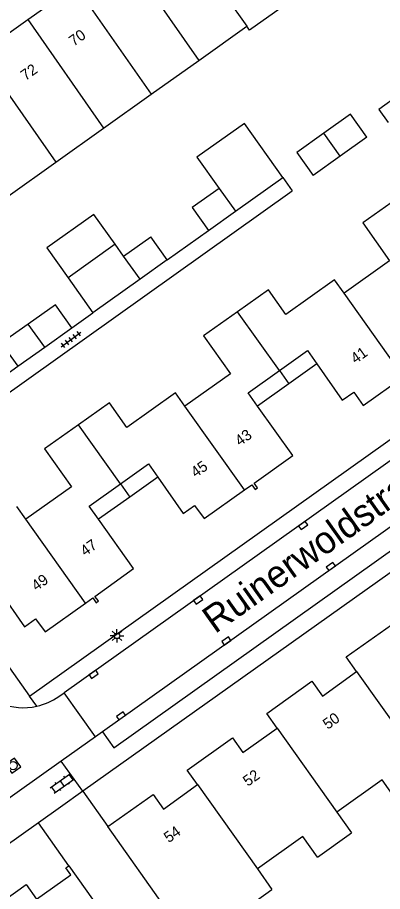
# Model space of a CAD drawing. Extents: x 124000 to 128010, y 398999 to 403000.
# Drawn here: x 126745.8 to 126779.5, y 399877.3 to 399957.9 of the extents above; entities that cross this region are included whole.
import ezdxf

# ---------------------------------------------------------------- set-up
doc = ezdxf.new("R2010")
doc.units = 0
for name, color, linetype in [('gg-afsc-erfafscheiding', 7, 'Continuous'), ('gg-afsc-hekwerk', 7, 'Continuous'), ('gg-anno-huisnummerreeks BGT', 7, 'Continuous'), ('gg-anno-openbare ruimte label', 7, 'Continuous'), ('gg-bbg-bijgebouw', 7, 'Continuous'), ('gg-bbg-gedigitaliseerde bebouwing', 7, 'Continuous'), ('gg-bbg-gedigitaliseerde bijgebouw', 7, 'Continuous'), ('gg-bbg-hoofdgebouw', 7, 'Continuous'), ('gg-bbg-luifel en loopbrug', 7, 'Continuous'), ('gg-bbg-tussenscheiding', 7, 'Continuous'), ('gg-knt-verharding', 7, 'Continuous'), ('gg-knt-verharding nz', 7, 'Continuous'), ('gt-grn-weggrens', 7, 'Continuous'), ('gt-symb-klinker verharding', 7, 'Continuous'), ('gt-symb-kolk', 7, 'Continuous'), ('gt-symb-lichtmast', 7, 'Continuous'), ('gt-symb-rioolschacht', 7, 'Continuous'), ('gt-symb-tegel verharding', 7, 'Continuous')]:
    doc.layers.add(name, color=color, linetype=linetype)

# ---------------------------------------------------------------- blocks, each defined once
blk = doc.blocks.new('gt0-KOLK')
at = {"layer": 'gt-symb-kolk'}
blk.add_lwpolyline([(0, 0), (0.375, 0), (0.375, 0.4), (-0.375, 0.4), (-0.375, 0), (0, 0)], dxfattribs=at)
blk = doc.blocks.new('gt0-LMAST')
at = {"layer": 'gt-symb-lichtmast'}
for p, q in [((-0.182, 0.173), (-0.447, 0.438)), ((-0.005, 0.246), (-0.005, 0.621)), ((0.172, 0.173), (0.437, 0.438)), ((-0.255, -0.004), (-0.63, -0.004)), ((-0.182, -0.181), (-0.447, -0.446)), ((-0.005, -0.254), (-0.005, -0.629)), ((0.437, -0.446), (0.172, -0.181)), ((0.245, -0.004), (0.62, -0.004))]:
    blk.add_line(p, q, dxfattribs=at)
blk.add_circle((-0.005, -0.004), 0.25, dxfattribs=at)
blk = doc.blocks.new('gt0-KL1')
at = {"layer": 'gt-symb-klinker verharding'}
for p, q in [((-1.15, 0.3), (1.15, 0.3)), ((-1, -0.3), (-1, 0.3)), ((-0.5, 0.3), (-0.5, 0.45)), ((0, -0.3), (0, 0.3)), ((0.5, 0.3), (0.5, 0.45)), ((1, -0.3), (1, 0.3)), ((-1.15, -0.3), (1.15, -0.3)), ((-0.5, -0.45), (-0.5, -0.3)), ((0.5, -0.45), (0.5, -0.3))]:
    blk.add_line(p, q, dxfattribs=at)
blk = doc.blocks.new('gt0-RS')
at = {"layer": 'gt-symb-rioolschacht'}
blk.add_lwpolyline([(-0.5, -0.5), (0.5, -0.5), (0.5, 0.5), (-0.5, 0.5)], close=True, dxfattribs=at)
blk.add_circle((0, 0), 0.375, dxfattribs=at)
blk = doc.blocks.new('gt0-TEG1')
at = {"layer": 'gt-symb-tegel verharding'}
for p, q in [((-1.125, 0), (1.125, 0)), ((-0.9, -0.25), (-0.9, 0.25)), ((-0.45, -0.25), (-0.45, 0.25)), ((0, -0.25), (0, 0.25)), ((0.45, -0.25), (0.45, 0.25)), ((0.9, -0.25), (0.9, 0.25))]:
    blk.add_line(p, q, dxfattribs=at)

msp = doc.modelspace()

# ---------------------------------------------------------------- linework, layer by layer
at = {"layer": 'gg-afsc-erfafscheiding'}
for p, q in [((126770.347, 399943.13), (126771.217, 399941.907)), ((126759.663, 399935.536), (126763.484, 399938.252)), ((126750.864, 399929.282), (126752.808, 399930.664)), ((126743.939, 399924.359), (126745.869, 399925.732))]:
    msp.add_line(p, q, dxfattribs=at)
msp.add_lwpolyline([(126781.083, 399950.76), (126779.19, 399949.414), (126780.059, 399948.192)], dxfattribs=at)
at = {"layer": 'gg-afsc-hekwerk'}
msp.add_line((126737.182, 399917.708), (126771.217, 399941.907), dxfattribs=at)
at = {"layer": 'gg-bbg-bijgebouw'}
for p, q in [((126759.663, 399935.536), (126758.151, 399937.662)), ((126759.663, 399935.536), (126757.163, 399933.759)), ((126757.163, 399933.759), (126752.808, 399930.664))]:
    msp.add_line(p, q, dxfattribs=at)
at = {"layer": 'gg-bbg-gedigitaliseerde bebouwing'}
for p, q in [((126762.588, 399953.925), (126767.013, 399957.071)), ((126758.186, 399950.797), (126762.588, 399953.925)), ((126753.785, 399947.668), (126758.186, 399950.797)), ((126749.384, 399944.539), (126753.785, 399947.668)), ((126744.983, 399941.411), (126749.384, 399944.539)), ((126746.632, 399911.626), (126745.786, 399912.815)), ((126775.316, 399884.63), (126776.685, 399882.722)), ((126773.54, 399880.488), (126776.685, 399882.722)), ((126767.992, 399879.417), (126769.34, 399877.504)), ((126766.201, 399875.274), (126769.34, 399877.504))]:
    msp.add_line(p, q, dxfattribs=at)
for points in [[(126771.669, 399959.838), (126767.27, 399956.71), (126767.013, 399957.071)], [(126780.851, 399941.174), (126777.709, 399938.946), (126780.189, 399935.448), (126775.989, 399932.469)], [(126775.989, 399932.469), (126775.121, 399933.693), (126770.627, 399930.507), (126769.014, 399932.782), (126766.166, 399930.765)], [(126766.166, 399930.765), (126763.026, 399928.54), (126765.505, 399925.041), (126761.303, 399922.064)], [(126761.303, 399922.064), (126760.436, 399923.287), (126755.945, 399920.097), (126754.329, 399922.37), (126751.486, 399920.349)], [(126751.486, 399920.349), (126748.347, 399918.119), (126750.837, 399914.616), (126746.632, 399911.626)], [(126782.651, 399889.852), (126784.007, 399887.925), (126780.888, 399885.648), (126779.495, 399887.605), (126775.316, 399884.63)], [(126773.54, 399880.488), (126772.18, 399882.398), (126767.992, 399879.417)]]:
    msp.add_lwpolyline(points, dxfattribs=at)
at = {"layer": 'gg-bbg-gedigitaliseerde bijgebouw'}
for p, q in [((126778.108, 399946.846), (126775.631, 399945.088)), ((126775.631, 399945.088), (126773.129, 399943.303)), ((126765.969, 399940.018), (126770.347, 399943.13)), ((126763.484, 399938.252), (126765.969, 399940.018)), ((126755.643, 399935.879), (126758.151, 399937.662)), ((126754.859, 399936.972), (126750.518, 399933.887)), ((126755.643, 399935.879), (126754.859, 399936.972)), ((126750.518, 399933.887), (126752.808, 399930.664)), ((126748.363, 399927.505), (126750.864, 399929.282)), ((126745.869, 399925.732), (126748.363, 399927.505))]:
    msp.add_line(p, q, dxfattribs=at)
for points in [[(126778.108, 399946.846), (126776.594, 399948.972), (126774.111, 399947.205)], [(126770.347, 399943.13), (126766.805, 399948.118), (126762.415, 399945.001), (126764.452, 399942.132)], [(126774.111, 399947.205), (126771.619, 399945.432), (126773.129, 399943.303)], [(126764.452, 399942.132), (126761.973, 399940.378), (126763.484, 399938.252)], [(126750.864, 399929.282), (126749.352, 399931.408), (126746.843, 399929.624)], [(126746.843, 399929.624), (126744.358, 399927.858), (126745.869, 399925.732)]]:
    msp.add_lwpolyline(points, dxfattribs=at)
at = {"layer": 'gg-bbg-hoofdgebouw'}
for p, q in [((126746.796, 399957.682), (126751.196, 399960.811)), ((126742.396, 399954.553), (126746.796, 399957.682)), ((126760.694, 399874.133), (126754.174, 399883.307)), ((126750.6, 399879.699), (126757.911, 399869.404))]:
    msp.add_line(p, q, dxfattribs=at)
for points in [[(126770.025, 399925.333), (126772.632, 399927.187), (126773.49, 399925.956)], [(126773.49, 399925.956), (126775.819, 399922.613), (126776.879, 399923.344), (126777.75, 399922.125), (126781.467, 399924.767)], [(126768.016, 399922.065), (126767.147, 399923.287), (126770.025, 399925.333)], [(126766.799, 399914.333), (126767.473, 399914.811), (126767.788, 399914.361), (126768.004, 399914.515), (126767.683, 399914.969), (126771.251, 399917.516), (126768.016, 399922.065)], [(126755.355, 399914.903), (126757.952, 399916.749), (126758.812, 399915.52)], [(126758.812, 399915.52), (126761.153, 399912.175), (126762.203, 399912.916), (126763.079, 399911.694), (126766.799, 399914.333)], [(126753.336, 399911.627), (126752.467, 399912.849), (126755.355, 399914.903)], [(126752.126, 399903.91), (126752.8, 399904.39), (126753.108, 399903.941), (126753.332, 399904.106), (126753, 399904.523), (126756.566, 399907.085), (126753.336, 399911.627)], [(126744.15, 399905.04), (126746.484, 399901.733), (126747.525, 399902.448), (126748.408, 399901.263), (126752.126, 399903.91)], [(126777.146, 399897.586), (126776.182, 399898.941), (126780.359, 399901.912), (126781.323, 399900.555), (126784.481, 399902.799)], [(126769.805, 399892.388), (126768.855, 399893.729), (126773.021, 399896.698), (126773.988, 399895.341), (126777.146, 399897.586)], [(126762.471, 399887.174), (126761.51, 399888.518), (126765.71, 399891.494), (126766.664, 399890.148), (126769.805, 399892.388)], [(126754.174, 399883.307), (126758.382, 399886.272), (126759.332, 399884.923), (126762.471, 399887.174)], [(126743.437, 399873.655), (126742.458, 399874.983), (126746.655, 399877.982), (126747.606, 399876.616), (126750.767, 399878.874), (126750.311, 399879.491), (126750.6, 399879.699)]]:
    msp.add_lwpolyline(points, dxfattribs=at)
at = {"layer": 'gg-bbg-luifel en loopbrug'}
for p, q in [((126773.49, 399925.956), (126770.894, 399924.111)), ((126770.025, 399925.333), (126770.894, 399924.111)), ((126770.894, 399924.111), (126768.016, 399922.065)), ((126758.812, 399915.52), (126756.224, 399913.68)), ((126755.355, 399914.903), (126756.224, 399913.68)), ((126756.224, 399913.68), (126753.336, 399911.627))]:
    msp.add_line(p, q, dxfattribs=at)
msp.add_lwpolyline([(126754.859, 399936.972), (126752.904, 399939.723), (126748.563, 399936.637), (126750.518, 399933.887)], dxfattribs=at)
at = {"layer": 'gg-bbg-tussenscheiding'}
for p, q in [((126755.598, 399963.94), (126762.588, 399953.925)), ((126751.196, 399960.811), (126758.186, 399950.797)), ((126746.796, 399957.682), (126753.785, 399947.668)), ((126742.396, 399954.553), (126749.384, 399944.539)), ((126775.631, 399945.088), (126774.111, 399947.205)), ((126764.452, 399942.132), (126765.969, 399940.018)), ((126757.163, 399933.759), (126755.643, 399935.879)), ((126781.467, 399924.767), (126775.989, 399932.469)), ((126770.025, 399925.333), (126766.166, 399930.765)), ((126748.363, 399927.505), (126746.843, 399929.624)), ((126766.799, 399914.333), (126761.303, 399922.064)), ((126755.355, 399914.903), (126751.486, 399920.349)), ((126752.126, 399903.91), (126746.632, 399911.626)), ((126777.146, 399897.586), (126782.651, 399889.852)), ((126769.805, 399892.388), (126775.316, 399884.63)), ((126762.471, 399887.174), (126767.992, 399879.417))]:
    msp.add_line(p, q, dxfattribs=at)
msp.add_lwpolyline([(126759.999, 399967.07), (126765.068, 399959.807), (126767.013, 399957.071)], dxfattribs=at)
at = {"layer": 'gg-knt-verharding'}
for p, q in [((126746.967, 399895.331), (126815.502, 399944.077)), ((126821.207, 399935.793), (126751.877, 399886.559)), ((126790.879, 399924.574), (126750.15, 399895.65)), ((126741.469, 399903.046), (126746.967, 399895.331)), ((126749.658, 399895.301), (126750.15, 399895.65)), ((126753.051, 399891.577), (126750.15, 399895.65)), ((126753.703, 399892.04), (126753.051, 399891.577)), ((126753.051, 399891.577), (126749.88, 399889.326)), ((126749.88, 399889.326), (126747.857, 399887.889)), ((126747.857, 399887.889), (126739.572, 399882.007)), ((126751.877, 399886.559), (126754.174, 399883.307)), ((126750.6, 399879.699), (126747.79, 399883.651))]:
    msp.add_line(p, q, dxfattribs=at)
for points in [[(126753.703, 399892.04), (126754.74, 399890.56), (126819.998, 399936.943)], [(126747.79, 399883.651), (126710.883, 399857.449), (126711.732, 399856.229), (126690.637, 399841.225)]]:
    msp.add_lwpolyline(points, dxfattribs=at)
for centre, radius, start, end in [((126746.419, 399899.82), 5.559, 213.01293, 282.6197), ((126746.424, 399899.811), 5.549, 282.58949, 305.63981)]:
    msp.add_arc(centre, radius, start, end, dxfattribs=at)
at = {"layer": 'gg-knt-verharding nz'}
msp.add_line((126793.493, 399920.326), (126753.703, 399892.04), dxfattribs=at)
at = {"layer": 'gt-grn-weggrens'}
for p, q in [((126747.634, 399894.395), (126746.967, 399895.331)), ((126751.877, 399886.559), (126749.88, 399889.326)), ((126751.877, 399886.559), (126749.834, 399885.105)), ((126749.834, 399885.105), (126747.79, 399883.651))]:
    msp.add_line(p, q, dxfattribs=at)

# ---------------------------------------------------------------- block references
at = {"layer": 'gt-symb-klinker verharding', "rotation": 35.23135738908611}
msp.add_blockref('gt0-KL1', (126749.989, 399887.288), dxfattribs=at)
at = {"layer": 'gt-symb-kolk'}
for p, rotation in [((126772.099, 399911.222), -144.68878656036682), ((126774.884, 399907.118), 35.39110751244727), ((126762.411, 399904.353), -144.60889248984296), ((126765.244, 399900.255), 35.4378014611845), ((126752.761, 399897.5), -144.68878656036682), ((126755.521, 399893.35), 35.39110751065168)]:
    msp.add_blockref('gt0-KOLK', p, dxfattribs=dict(at, rotation=rotation))
at = {"layer": 'gt-symb-lichtmast'}
msp.add_blockref('gt0-LMAST', (126755.04, 399900.889), dxfattribs=at)
at = {"layer": 'gt-symb-rioolschacht', "rotation": 35.72413480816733}
msp.add_blockref('gt0-RS', (126745.457, 399888.928), dxfattribs=at)
at = {"layer": 'gt-symb-tegel verharding', "rotation": 36.904302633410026}
msp.add_blockref('gt0-TEG1', (126750.785, 399928.194), dxfattribs=at)

# ---------------------------------------------------------------- texts
at = {"layer": 'gg-anno-huisnummerreeks BGT'}
for s, rotation, p in [('70', 35.4, (126751.045, 399955.182)), ('72', 35.4, (126746.588, 399952.013)), ('41', 35.4, (126777.05, 399925.921)), ('43', 35.5, (126766.372, 399918.335)), ('45', 35.4, (126762.296, 399915.429)), ('47', 35.7, (126752.096, 399908.183)), ('49', 35.4, (126747.59, 399904.978)), ('50', 35.5, (126774.483, 399892.215)), ('52', 35.3, (126767.106, 399886.968)), ('54', 35.2, (126759.805, 399881.769))]:
    msp.add_text(s, height=1, rotation=rotation, dxfattribs=at).set_placement(p)
at = {"layer": 'gg-anno-openbare ruimte label'}
msp.add_text('Ruinerwoldstraat', height=2.5, rotation=35.4, dxfattribs=at).set_placement((126764.081, 399901.03))

doc.saveas('drawing.dxf')
